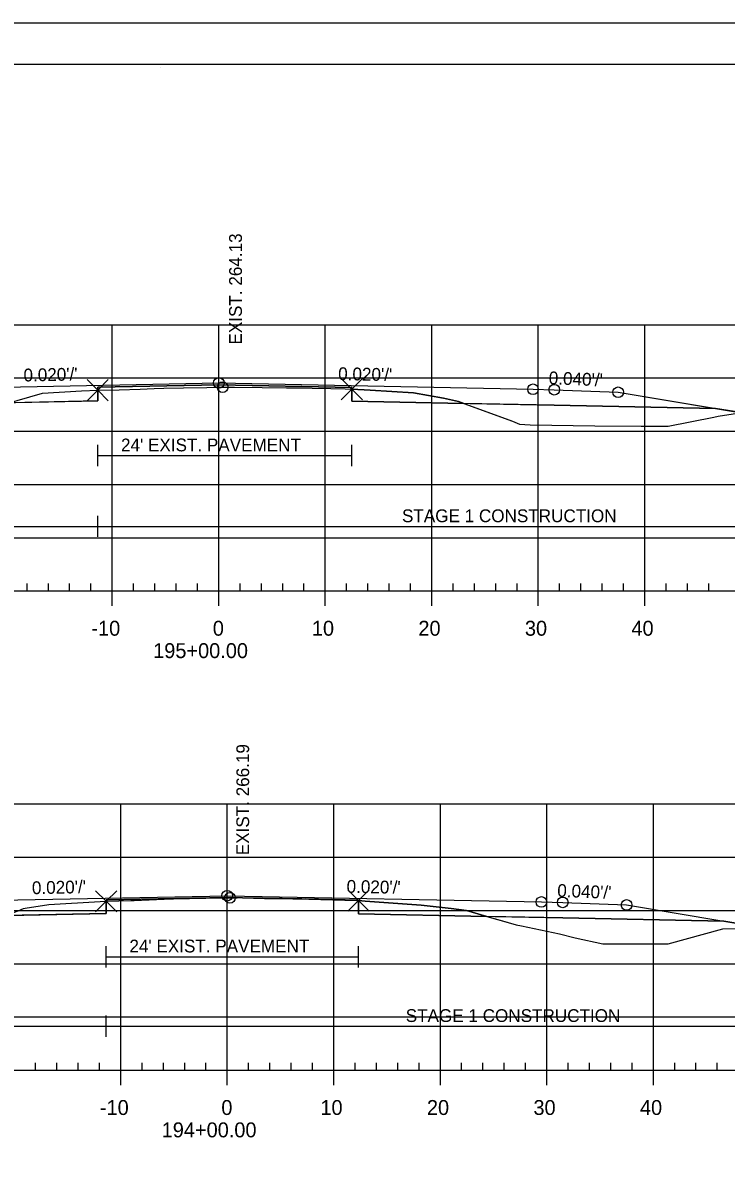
# Model space of a CAD drawing. Extents: x 1365647 to 1367999, y 387113 to 400173.
# Drawn here: x 1365875.7 to 1365941.7, y 389186 to 389292.8 of the extents above; entities that cross this region are included whole.
import ezdxf

# ---------------------------------------------------------------- set-up
doc = ezdxf.new("R2010")
doc.units = 0
for name, color, linetype in [('R_Alt Surface', 7, 'Continuous'), ('R_Axis', 7, 'Continuous'), ('R_Axis Annot', 7, 'Continuous'), ('R_Border', 7, 'Continuous'), ('R_Contours', 7, 'Continuous'), ('R_Exist Surface', 7, 'Continuous'), ('R_Fin Surface', 7, 'Continuous'), ('R_Fin Surface Annot', 7, 'Continuous'), ('R_Grid', 7, 'Continuous'), ('R_No Plot', 7, 'Continuous'), ('R_Proposed Const Limits', 7, 'Continuous'), ('R_Water', 7, 'Continuous'), ('R_Xsect Elev', 7, 'Continuous')]:
    doc.layers.add(name, color=color, linetype=linetype)

msp = doc.modelspace()

# ---------------------------------------------------------------- linework, layer by layer
at = {"layer": 'R_Alt Surface'}
for points in [[(1365847.47, 389256.56), (1365862.59, 389256.86), (1365882.72, 389257.27), (1365882.72, 389258.56), (1365894.09, 389258.78), (1365906.57, 389258.53), (1365906.57, 389257.24), (1365925.59, 389256.86), (1365940.72, 389256.56)], [(1365848.26, 389208.42), (1365863.38, 389208.73), (1365883.52, 389209.13), (1365883.52, 389210.42), (1365894.88, 389210.64), (1365907.22, 389210.4), (1365907.22, 389209.11), (1365926.38, 389208.73), (1365941.51, 389208.42)]]:
    msp.add_lwpolyline(points, dxfattribs=at)
at = {"layer": 'R_Axis'}
for p, q in [((1365876.09, 389239.42), (1365876.09, 389240.12)), ((1365878.09, 389239.42), (1365878.09, 389240.12)), ((1365880.09, 389239.42), (1365880.09, 389240.12)), ((1365882.09, 389239.42), (1365882.09, 389240.12)), ((1365886.09, 389239.42), (1365886.09, 389240.12)), ((1365888.09, 389239.42), (1365888.09, 389240.12)), ((1365890.09, 389239.42), (1365890.09, 389240.12)), ((1365892.09, 389239.42), (1365892.09, 389240.12)), ((1365896.09, 389239.42), (1365896.09, 389240.12)), ((1365898.09, 389239.42), (1365898.09, 389240.12)), ((1365900.09, 389239.42), (1365900.09, 389240.12)), ((1365902.09, 389239.42), (1365902.09, 389240.12)), ((1365906.09, 389239.42), (1365906.09, 389240.12)), ((1365908.09, 389239.42), (1365908.09, 389240.12)), ((1365910.09, 389239.42), (1365910.09, 389240.12)), ((1365912.09, 389239.42), (1365912.09, 389240.12)), ((1365916.09, 389239.42), (1365916.09, 389240.12)), ((1365918.09, 389239.42), (1365918.09, 389240.12)), ((1365920.09, 389239.42), (1365920.09, 389240.12)), ((1365922.09, 389239.42), (1365922.09, 389240.12)), ((1365926.09, 389239.42), (1365926.09, 389240.12)), ((1365928.09, 389239.42), (1365928.09, 389240.12)), ((1365930.09, 389239.42), (1365930.09, 389240.12)), ((1365932.09, 389239.42), (1365932.09, 389240.12)), ((1365936.09, 389239.42), (1365936.09, 389240.12)), ((1365938.09, 389239.42), (1365938.09, 389240.12)), ((1365940.09, 389239.42), (1365940.09, 389240.12)), ((1365749.09, 389239.42), (1366039.09, 389239.42)), ((1365884.09, 389238.02), (1365884.09, 389239.42)), ((1365894.09, 389238.02), (1365894.09, 389239.42)), ((1365904.09, 389238.02), (1365904.09, 389239.42)), ((1365914.09, 389238.02), (1365914.09, 389239.42)), ((1365924.09, 389238.02), (1365924.09, 389239.42)), ((1365934.09, 389238.02), (1365934.09, 389239.42)), ((1365749.89, 389194.42), (1366039.89, 389194.42)), ((1365876.89, 389194.42), (1365876.89, 389195.12)), ((1365878.89, 389194.42), (1365878.89, 389195.12)), ((1365880.89, 389194.42), (1365880.89, 389195.12)), ((1365882.89, 389194.42), (1365882.89, 389195.12)), ((1365884.89, 389193.02), (1365884.89, 389194.42)), ((1365886.89, 389194.42), (1365886.89, 389195.12)), ((1365888.89, 389194.42), (1365888.89, 389195.12)), ((1365890.89, 389194.42), (1365890.89, 389195.12)), ((1365892.89, 389194.42), (1365892.89, 389195.12)), ((1365894.89, 389193.02), (1365894.89, 389194.42)), ((1365896.89, 389194.42), (1365896.89, 389195.12)), ((1365898.89, 389194.42), (1365898.89, 389195.12)), ((1365900.89, 389194.42), (1365900.89, 389195.12)), ((1365902.89, 389194.42), (1365902.89, 389195.12)), ((1365904.89, 389193.02), (1365904.89, 389194.42)), ((1365906.89, 389194.42), (1365906.89, 389195.12)), ((1365908.89, 389194.42), (1365908.89, 389195.12)), ((1365910.89, 389194.42), (1365910.89, 389195.12)), ((1365912.89, 389194.42), (1365912.89, 389195.12)), ((1365914.89, 389193.02), (1365914.89, 389194.42)), ((1365916.89, 389194.42), (1365916.89, 389195.12)), ((1365918.89, 389194.42), (1365918.89, 389195.12)), ((1365920.89, 389194.42), (1365920.89, 389195.12)), ((1365922.89, 389194.42), (1365922.89, 389195.12)), ((1365924.89, 389193.02), (1365924.89, 389194.42)), ((1365926.89, 389194.42), (1365926.89, 389195.12)), ((1365928.89, 389194.42), (1365928.89, 389195.12)), ((1365930.89, 389194.42), (1365930.89, 389195.12)), ((1365932.89, 389194.42), (1365932.89, 389195.12)), ((1365934.89, 389193.02), (1365934.89, 389194.42)), ((1365936.89, 389194.42), (1365936.89, 389195.12)), ((1365938.89, 389194.42), (1365938.89, 389195.12)), ((1365940.89, 389194.42), (1365940.89, 389195.12))]:
    msp.add_line(p, q, dxfattribs=at)
at = {"layer": 'R_Border'}
for p, q in [((1365736.09, 389288.88), (1366052.27, 389288.88)), ((1365888.61, 389288.62), (1365888.61, 389288.62)), ((1365888.61, 389288.62), (1365888.61, 389288.62))]:
    msp.add_line(p, q, dxfattribs=at)
at = {"layer": 'R_Contours'}
for p, q in [((1365906.57, 389258.38), (1365906.57, 389257.24)), ((1365906.57, 389257.24), (1365917.1, 389257.03)), ((1365907.22, 389210.35), (1365907.22, 389209.11)), ((1365907.22, 389209.11), (1365919.27, 389208.87))]:
    msp.add_line(p, q, dxfattribs=at)
for points in [[(1365874.5, 389257.1), (1365874.93, 389257.24), (1365875.17, 389257.3), (1365877.54, 389258), (1365881.2, 389258.2), (1365882.72, 389258.27), (1365882.72, 389257.27)], [(1365882.72, 389258.27), (1365884.74, 389258.32), (1365886.71, 389258.37), (1365888.01, 389258.43), (1365888.92, 389258.47), (1365890.78, 389258.49), (1365892.96, 389258.53), (1365894.17, 389258.55), (1365894.46, 389258.56), (1365894.66, 389258.56), (1365895.56, 389258.57), (1365898.17, 389258.54), (1365900.45, 389258.51), (1365901.87, 389258.48), (1365902.87, 389258.45), (1365904.61, 389258.42), (1365905.95, 389258.4), (1365906.57, 389258.38), (1365906.57, 389258.53), (1365894.09, 389258.78), (1365882.72, 389258.56)], [(1365906.57, 389258.38), (1365908.31, 389258.27), (1365912.36, 389258.02), (1365915.18, 389257.54), (1365916.61, 389257.21), (1365917.1, 389257.03), (1365906.57, 389257.24)], [(1365917.1, 389257.03), (1365921.68, 389255.35), (1365922.31, 389255.09), (1365923.32, 389255.03), (1365929.38, 389254.94), (1365933.73, 389254.9), (1365936.28, 389254.9), (1365940.56, 389255.73), (1365940.97, 389255.82), (1365942.37, 389256.04), (1365943.09, 389256.17), (1365940.72, 389256.56), (1365925.59, 389256.86)], [(1365874.05, 389208.94), (1365875.27, 389209.4), (1365875.77, 389209.61), (1365875.9, 389209.64), (1365878.14, 389209.99), (1365882.97, 389210.25), (1365883.52, 389210.28), (1365883.52, 389209.13)], [(1365883.52, 389210.28), (1365883.57, 389210.28), (1365885.82, 389210.35), (1365886.16, 389210.36), (1365888.97, 389210.49), (1365889.36, 389210.5), (1365889.83, 389210.51), (1365894.39, 389210.6), (1365894.57, 389210.6), (1365895.14, 389210.61), (1365895.79, 389210.62), (1365895.82, 389210.62), (1365894.88, 389210.64), (1365883.52, 389210.42)], [(1365895.82, 389210.62), (1365895.94, 389210.63), (1365896.33, 389210.61)], [(1365896.33, 389210.61), (1365898.39, 389210.56), (1365898.81, 389210.55), (1365901.79, 389210.51), (1365901.88, 389210.5)], [(1365902.19, 389210.5), (1365902.55, 389210.49), (1365907.06, 389210.35), (1365907.22, 389210.35), (1365907.22, 389210.4)], [(1365907.22, 389210.35), (1365907.83, 389210.3), (1365913.1, 389209.93), (1365915.92, 389209.61), (1365917.35, 389209.42), (1365919.27, 389208.87), (1365907.22, 389209.11)], [(1365919.27, 389208.87), (1365921.26, 389208.29), (1365922.01, 389208.08), (1365922.51, 389207.97), (1365926.07, 389207.22), (1365927.56, 389206.86), (1365930.16, 389206.29), (1365936.13, 389206.28), (1365936.19, 389206.28), (1365936.28, 389206.3), (1365941.4, 389207.7), (1365942.6, 389207.73), (1365943.63, 389207.64), (1365946.21, 389207.64), (1365941.51, 389208.42), (1365926.38, 389208.73)]]:
    msp.add_lwpolyline(points, close=True, dxfattribs=at)
for points in [[(1365917.1, 389257.03), (1365916.61, 389257.21), (1365915.18, 389257.54), (1365912.36, 389258.02), (1365908.31, 389258.27), (1365906.57, 389258.38)], [(1365919.27, 389208.87), (1365917.35, 389209.42), (1365915.92, 389209.61), (1365913.1, 389209.93), (1365907.83, 389210.3), (1365907.22, 389210.35)]]:
    msp.add_lwpolyline(points, dxfattribs=at)
at = {"layer": 'R_Exist Surface'}
for points in [[(1365875.17, 389257.3), (1365877.54, 389258), (1365881.2, 389258.2), (1365882.72, 389258.27), (1365884.74, 389258.32), (1365886.71, 389258.37), (1365888.01, 389258.43), (1365888.92, 389258.47), (1365890.78, 389258.49), (1365892.96, 389258.53), (1365894.17, 389258.55), (1365894.46, 389258.56), (1365894.66, 389258.56), (1365895.56, 389258.57), (1365898.17, 389258.54), (1365900.45, 389258.51), (1365901.87, 389258.48), (1365902.87, 389258.45), (1365904.61, 389258.42), (1365905.95, 389258.4), (1365906.57, 389258.38), (1365908.31, 389258.27), (1365912.36, 389258.02), (1365915.18, 389257.54), (1365916.61, 389257.21), (1365921.68, 389255.35), (1365922.31, 389255.09), (1365923.32, 389255.03), (1365929.38, 389254.94), (1365933.73, 389254.9), (1365936.28, 389254.9), (1365940.56, 389255.73), (1365940.97, 389255.82), (1365942.37, 389256.04)], [(1365875.27, 389209.4), (1365875.77, 389209.61), (1365875.9, 389209.64), (1365878.14, 389209.99), (1365882.97, 389210.25), (1365883.52, 389210.28), (1365883.57, 389210.28), (1365885.82, 389210.35), (1365886.16, 389210.36), (1365888.97, 389210.49), (1365889.36, 389210.5), (1365889.83, 389210.51), (1365894.39, 389210.6), (1365894.57, 389210.6), (1365895.14, 389210.61), (1365895.79, 389210.62), (1365895.94, 389210.63), (1365898.39, 389210.56), (1365898.81, 389210.55), (1365901.79, 389210.51), (1365902.16, 389210.5), (1365902.55, 389210.49), (1365907.06, 389210.35), (1365907.22, 389210.35), (1365907.83, 389210.3), (1365913.1, 389209.93), (1365915.92, 389209.61), (1365917.35, 389209.42), (1365921.26, 389208.29), (1365922.01, 389208.08), (1365922.51, 389207.97), (1365926.07, 389207.22), (1365927.56, 389206.86), (1365930.16, 389206.29), (1365936.13, 389206.28), (1365936.19, 389206.28), (1365936.28, 389206.3), (1365941.4, 389207.7), (1365942.6, 389207.73)]]:
    msp.add_lwpolyline(points, dxfattribs=at)
at = {"layer": 'R_Fin Surface'}
for points in [[(1365828.3, 389256.51), (1365834.59, 389254.42), (1365852.3, 389257.37), (1365856.59, 389258.08), (1365862.59, 389258.32), (1365864.59, 389258.36), (1365894.09, 389258.95), (1365923.59, 389258.36), (1365925.59, 389258.32), (1365931.59, 389258.08), (1365935.89, 389257.37), (1365953.59, 389254.42), (1365960.01, 389256.56)], [(1365828.3, 389256.51), (1365834.59, 389254.42), (1365847.47, 389256.56), (1365856.59, 389258.08), (1365862.59, 389258.32), (1365864.59, 389258.36), (1365894.09, 389258.95), (1365923.59, 389258.36), (1365925.59, 389258.32), (1365931.59, 389258.08), (1365940.72, 389256.56), (1365953.59, 389254.42), (1365960.01, 389256.56)], [(1365856.59, 389258.08), (1365862.59, 389258.32), (1365864.59, 389258.36), (1365894.09, 389258.95), (1365923.59, 389258.36), (1365925.59, 389258.32), (1365931.59, 389258.08)], [(1365827.55, 389207.56), (1365833.4, 389205.62), (1365835.38, 389206.28), (1365848.26, 389208.42), (1365857.38, 389209.94), (1365863.38, 389210.18), (1365865.38, 389210.22), (1365894.88, 389210.81), (1365924.38, 389210.22), (1365926.38, 389210.18), (1365932.38, 389209.94), (1365941.51, 389208.42), (1365954.38, 389206.28), (1365955.02, 389206.07), (1365959.96, 389207.71)], [(1365857.38, 389209.94), (1365863.38, 389210.18), (1365865.38, 389210.22), (1365894.88, 389210.81), (1365924.38, 389210.22), (1365926.38, 389210.18), (1365932.38, 389209.94)]]:
    msp.add_lwpolyline(points, dxfattribs=at)
at = {"layer": 'R_Grid'}
for p, q in [((1365749.09, 389264.42), (1366039.09, 389264.42)), ((1365884.09, 389239.42), (1365884.09, 389264.42)), ((1365894.09, 389239.42), (1365894.09, 389264.42)), ((1365904.09, 389239.42), (1365904.09, 389264.42)), ((1365914.09, 389239.42), (1365914.09, 389264.42)), ((1365924.09, 389239.42), (1365924.09, 389264.42)), ((1365934.09, 389239.42), (1365934.09, 389264.42)), ((1365749.09, 389259.42), (1366039.09, 389259.42)), ((1365749.09, 389254.42), (1366039.09, 389254.42)), ((1365749.09, 389249.42), (1366039.09, 389249.42)), ((1365749.09, 389244.42), (1366039.09, 389244.42)), ((1365749.09, 389239.42), (1366039.09, 389239.42)), ((1365749.89, 389219.42), (1366039.89, 389219.42)), ((1365884.89, 389194.42), (1365884.89, 389219.42)), ((1365894.89, 389194.42), (1365894.89, 389219.42)), ((1365904.89, 389194.42), (1365904.89, 389219.42)), ((1365914.89, 389194.42), (1365914.89, 389219.42)), ((1365924.89, 389194.42), (1365924.89, 389219.42)), ((1365934.89, 389194.42), (1365934.89, 389219.42)), ((1365749.89, 389214.42), (1366039.89, 389214.42)), ((1365749.89, 389209.42), (1366039.89, 389209.42)), ((1365749.89, 389204.42), (1366039.89, 389204.42)), ((1365749.89, 389199.42), (1366039.89, 389199.42)), ((1365749.89, 389194.42), (1366039.89, 389194.42))]:
    msp.add_line(p, q, dxfattribs=at)
at = {"layer": 'R_No Plot'}
msp.add_line((1365723.69, 389292.78), (1366057.03, 389292.78), dxfattribs=at)
msp.add_lwpolyline([(1365723.69, 389292.78), (1366057.03, 389292.78), (1366057.03, 389079.44), (1365723.69, 389079.44)], close=True, dxfattribs=at)
for points in [[(1365906.57, 389258.38), (1365905.57, 389259.38), (1365906.57, 389258.38), (1365905.57, 389257.38), (1365906.57, 389258.38), (1365907.57, 389257.38), (1365906.57, 389258.38), (1365907.57, 389259.38)], [(1365882.72, 389258.27), (1365881.72, 389259.27), (1365882.72, 389258.27), (1365881.72, 389257.27), (1365882.72, 389258.27), (1365883.72, 389257.27), (1365882.72, 389258.27), (1365883.72, 389259.27)], [(1365883.52, 389210.28), (1365882.52, 389211.28), (1365883.52, 389210.28), (1365882.52, 389209.28), (1365883.52, 389210.28), (1365884.52, 389209.28), (1365883.52, 389210.28), (1365884.52, 389211.28)], [(1365907.22, 389210.35), (1365906.22, 389211.35), (1365907.22, 389210.35), (1365906.22, 389209.35), (1365907.22, 389210.35), (1365908.22, 389209.35), (1365907.22, 389210.35), (1365908.22, 389211.35)]]:
    msp.add_lwpolyline(points, dxfattribs=at)
for centre in [(1365894.09, 389258.95), (1365894.09, 389258.95), (1365894.09, 389258.95), (1365894.09, 389258.95), (1365894.09, 389258.95), (1365894.46, 389258.56), (1365923.59, 389258.36), (1365923.59, 389258.36), (1365923.59, 389258.36), (1365923.59, 389258.36), (1365923.59, 389258.36), (1365925.59, 389258.32), (1365925.59, 389258.32), (1365925.59, 389258.32), (1365925.59, 389258.32), (1365925.59, 389258.32), (1365931.59, 389258.08), (1365931.59, 389258.08), (1365931.59, 389258.08), (1365931.59, 389258.08), (1365931.59, 389258.08), (1365894.88, 389210.81), (1365894.88, 389210.81), (1365894.88, 389210.81), (1365894.88, 389210.81), (1365894.88, 389210.81), (1365895.14, 389210.61), (1365924.38, 389210.22), (1365924.38, 389210.22), (1365924.38, 389210.22), (1365924.38, 389210.22), (1365924.38, 389210.22), (1365926.38, 389210.18), (1365926.38, 389210.18), (1365926.38, 389210.18), (1365926.38, 389210.18), (1365926.38, 389210.18), (1365932.38, 389209.94), (1365932.38, 389209.94), (1365932.38, 389209.94), (1365932.38, 389209.94), (1365932.38, 389209.94)]:
    msp.add_circle(centre, 0.5, dxfattribs=at)
at = {"layer": 'R_Proposed Const Limits'}
msp.add_lwpolyline([(1365931.59, 389258.08), (1365953.59, 389254.42), (1365960.01, 389256.56)], dxfattribs=at)
at = {"layer": 'R_Water'}
for p, q in [((1365882.72, 389251.14), (1365882.72, 389253.14)), ((1365906.57, 389251.14), (1365906.57, 389253.14)), ((1365882.72, 389252.14), (1365906.57, 389252.14)), ((1365882.72, 389244.49), (1365882.72, 389246.49)), ((1365828.3, 389245.49), (1365882.72, 389245.49)), ((1365882.72, 389245.49), (1365960.01, 389245.49)), ((1365883.52, 389204.08), (1365883.52, 389206.08)), ((1365907.22, 389204.08), (1365907.22, 389206.08)), ((1365883.52, 389205.08), (1365907.22, 389205.08)), ((1365883.52, 389197.56), (1365883.52, 389199.56)), ((1365827.55, 389198.56), (1365883.52, 389198.56)), ((1365883.52, 389198.56), (1365959.96, 389198.56))]:
    msp.add_line(p, q, dxfattribs=at)

# ---------------------------------------------------------------- texts
at = {"layer": 'R_Axis Annot'}
for s, p in [('-10', (1365882.13, 389235.22)), ('0', (1365893.53, 389235.22)), ('10', (1365902.83, 389235.22)), ('20', (1365912.83, 389235.22)), ('30', (1365922.83, 389235.22)), ('40', (1365932.83, 389235.22)), ('195+00.00', (1365887.93, 389233.12)), ('-10', (1365882.93, 389190.22)), ('0', (1365894.33, 389190.22)), ('10', (1365903.63, 389190.22)), ('20', (1365913.63, 389190.22)), ('30', (1365923.63, 389190.22)), ('40', (1365933.63, 389190.22)), ('194+00.00', (1365888.73, 389188.12))]:
    msp.add_text(s, height=1.4, dxfattribs=at).set_placement(p)
at = {"layer": 'R_Fin Surface Annot'}
for s, rotation, p in [("0.020'/'", 1.1458, (1365875.77, 389259.09)), ("0.020'/'", 358.8542, (1365905.29, 389259.23)), ("0.040'/'", 357.7094, (1365925.05, 389258.84)), ("0.020'/'", 1.1458, (1365876.56, 389210.95)), ("0.020'/'", 358.8542, (1365906.08, 389211.09)), ("0.040'/'", 357.7094, (1365925.85, 389210.71))]:
    msp.add_text(s, height=1.2, rotation=rotation, dxfattribs=at).set_placement(p)
at = {"layer": 'R_Water'}
for s, p in [("24' EXIST. PAVEMENT", (1365884.91, 389252.53)), ('STAGE 1 CONSTRUCTION', (1365911.29, 389245.88)), ("24' EXIST. PAVEMENT", (1365885.7, 389205.48)), ('STAGE 1 CONSTRUCTION', (1365911.64, 389198.95))]:
    msp.add_text(s, height=1.2, dxfattribs=at).set_placement(p)
at = {"layer": 'R_Xsect Elev'}
for s, p in [('EXIST. 264.13', (1365896.26, 389262.56)), ('EXIST. 266.19', (1365896.94, 389214.61))]:
    msp.add_text(s, height=1.2, rotation=90, dxfattribs=at).set_placement(p)

doc.saveas('drawing.dxf')
